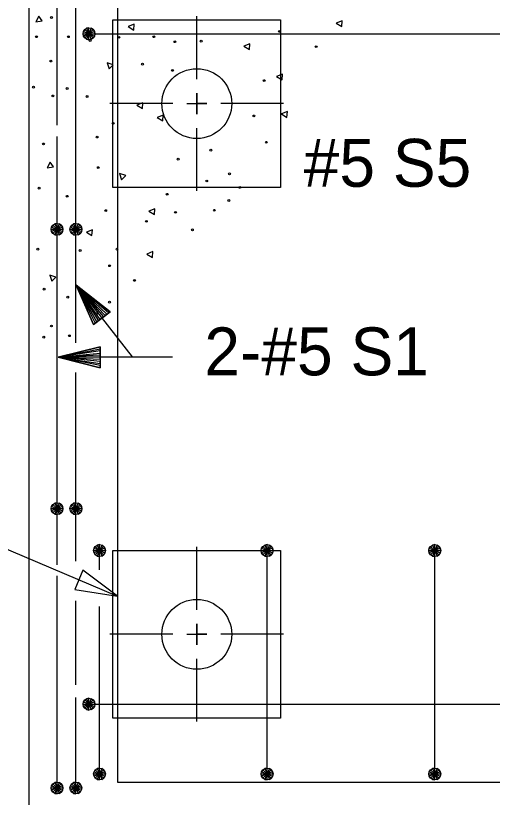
# Model space of a CAD drawing. Extents: x 0 to 177, y -1 to 130.
# Drawn here: x 147.224 to 148.646, y 69.239 to 71.571 of the extents above; entities that cross this region are included whole.
import ezdxf

# ---------------------------------------------------------------- set-up
doc = ezdxf.new("R2010")
doc.units = 0
for name, color, linetype in [('Arrowhead Terminators CELL', 7, 'Continuous'), ('Dimension Lines', 7, 'Continuous'), ('Rebar Lines', 7, 'Continuous'), ('Sup Concrete Girder Lines', 7, 'Continuous'), ('Sup Cored Slab Unit', 7, 'Continuous'), ('Text', 7, 'Continuous'), ('User Information Notes', 7, 'Continuous')]:
    doc.layers.add(name, color=color, linetype=linetype)

msp = doc.modelspace()

# ---------------------------------------------------------------- linework, layer by layer
at = {"layer": 'Arrowhead Terminators CELL'}
msp.add_lwpolyline([(147.528, 69.8396), (147.4251, 69.9172), (147.4007, 69.8596)], close=True, dxfattribs=at)
at = {"layer": 'Dimension Lines'}
for p, q in [((147.7645, 71.382), (147.7645, 71.5695)), ((147.6929, 71.309), (147.5054, 71.309)), ((148.0236, 71.309), (147.8361, 71.309)), ((147.7645, 71.0485), (147.7645, 71.236)), ((147.5708, 70.5524), (147.3515, 70.5524)), ((147.7645, 69.7987), (147.7645, 69.9862)), ((147.6929, 69.7257), (147.5054, 69.7257)), ((148.0236, 69.7257), (147.8361, 69.7257)), ((147.7645, 69.4652), (147.7645, 69.6527))]:
    msp.add_line(p, q, dxfattribs=at)
for points in [[(147.7346, 71.309), (147.7645, 71.309), (147.7944, 71.309), (147.7645, 71.309), (147.7645, 71.3404), (147.7645, 71.309), (147.7645, 71.2777), (147.7645, 71.309)], [(147.4046, 70.7677), (147.5713, 70.5531), (147.6919, 70.5531)], [(147.4813, 70.669), (147.4764, 70.6651), (147.4046, 70.7677), (147.4714, 70.6613), (147.4665, 70.6575), (147.4046, 70.7677), (147.4615, 70.6536), (147.4566, 70.6498), (147.4046, 70.7677), (147.506, 70.6881), (147.501, 70.6843), (147.4046, 70.7677), (147.4961, 70.6805), (147.4912, 70.6766), (147.4046, 70.7677), (147.4862, 70.6728), (147.4566, 70.6498), (147.506, 70.6881), (147.4046, 70.7677), (147.4566, 70.6498)], [(147.4765, 70.5524), (147.4765, 70.5587), (147.3515, 70.5524), (147.4765, 70.5649), (147.4765, 70.5712), (147.3515, 70.5524), (147.4765, 70.5774), (147.4765, 70.5837), (147.3515, 70.5524), (147.4765, 70.5212), (147.4765, 70.5274), (147.3515, 70.5524), (147.4765, 70.5337), (147.4765, 70.5399), (147.3515, 70.5524), (147.4765, 70.5462), (147.4765, 70.5837), (147.4765, 70.5212), (147.3515, 70.5524), (147.4765, 70.5837)], [(146.5949, 70.1404), (146.8182, 70.1404), (147.528, 69.8396)], [(147.7346, 69.7257), (147.7645, 69.7257), (147.7944, 69.7257), (147.7645, 69.7257), (147.7645, 69.757), (147.7645, 69.7257), (147.7645, 69.6943), (147.7645, 69.7257)]]:
    msp.add_lwpolyline(points, dxfattribs=at)
at = {"layer": 'Rebar Lines'}
for p, q in [((147.3478, 71.2442), (147.3478, 71.7674)), ((147.4039, 70.5953), (147.4039, 71.6183)), ((147.4428, 71.5174), (150.0678, 71.5174)), ((147.3478, 70.3942), (147.3478, 71.2105)), ((147.4039, 69.9438), (147.4039, 70.5071)), ((147.3478, 69.9334), (147.3478, 70.3942)), ((147.4743, 69.9177), (147.4743, 69.9756)), ((147.9743, 69.309), (147.9743, 69.9756)), ((148.4743, 69.309), (148.4743, 69.9756)), ((147.3478, 69.2674), (147.3478, 69.8997)), ((147.4039, 69.5752), (147.4039, 69.8251)), ((147.4743, 69.309), (147.4743, 69.8085)), ((147.4039, 69.2674), (147.4039, 69.5373)), ((147.4428, 69.5174), (150.0678, 69.5174))]:
    msp.add_line(p, q, dxfattribs=at)
for points in [[(148.9865, 71.7509), (147.528, 71.7509), (147.528, 69.2843), (148.9865, 69.2843)], [(147.4252, 71.5174), (147.4265, 71.5241), (147.4303, 71.5298), (147.436, 71.5337), (147.4428, 71.535), (147.4495, 71.5337), (147.4553, 71.5298), (147.4591, 71.5241), (147.4604, 71.5174), (147.4591, 71.5106), (147.4553, 71.5049), (147.4496, 71.5011), (147.4428, 71.4997), (147.436, 71.5011), (147.4304, 71.5049), (147.4265, 71.5106), (147.4252, 71.5174), (147.4428, 71.5174), (147.4604, 71.5174), (147.4591, 71.5241), (147.4428, 71.5174), (147.4553, 71.5298), (147.4495, 71.5337), (147.4428, 71.5174), (147.4428, 71.535), (147.436, 71.5337), (147.4428, 71.5174), (147.4303, 71.5298), (147.4265, 71.5241), (147.4428, 71.5174), (147.4265, 71.5106), (147.4304, 71.5049), (147.4428, 71.5174), (147.436, 71.5011), (147.4428, 71.4997), (147.4428, 71.5174), (147.4496, 71.5011), (147.4553, 71.5049), (147.4428, 71.5174), (147.4591, 71.5106)], [(147.3302, 70.934), (147.3315, 70.9407), (147.3353, 70.9465), (147.341, 70.9503), (147.3478, 70.9516), (147.3545, 70.9503), (147.3602, 70.9465), (147.364, 70.9408), (147.3654, 70.934), (147.364, 70.9273), (147.3602, 70.9216), (147.3545, 70.9177), (147.3478, 70.9164), (147.341, 70.9177), (147.3353, 70.9215), (147.3315, 70.9272), (147.3302, 70.934), (147.3478, 70.934), (147.3654, 70.934), (147.364, 70.9408), (147.3478, 70.934), (147.3602, 70.9465), (147.3545, 70.9503), (147.3478, 70.934), (147.3478, 70.9516), (147.341, 70.9503), (147.3478, 70.934), (147.3353, 70.9465), (147.3315, 70.9407), (147.3478, 70.934), (147.3315, 70.9272), (147.3353, 70.9215), (147.3478, 70.934), (147.341, 70.9177), (147.3478, 70.9164), (147.3478, 70.934), (147.3545, 70.9177), (147.3602, 70.9216), (147.3478, 70.934), (147.364, 70.9273)], [(147.3863, 70.934), (147.3876, 70.9407), (147.3914, 70.9465), (147.3972, 70.9503), (147.4039, 70.9516), (147.4106, 70.9503), (147.4164, 70.9465), (147.4202, 70.9408), (147.4215, 70.934), (147.4202, 70.9273), (147.4164, 70.9216), (147.4107, 70.9177), (147.4039, 70.9164), (147.3972, 70.9177), (147.3915, 70.9215), (147.3876, 70.9272), (147.3863, 70.934), (147.4039, 70.934), (147.4215, 70.934), (147.4202, 70.9408), (147.4039, 70.934), (147.4164, 70.9465), (147.4106, 70.9503), (147.4039, 70.934), (147.4039, 70.9516), (147.3972, 70.9503), (147.4039, 70.934), (147.3914, 70.9465), (147.3876, 70.9407), (147.4039, 70.934), (147.3876, 70.9272), (147.3915, 70.9215), (147.4039, 70.934), (147.3972, 70.9177), (147.4039, 70.9164), (147.4039, 70.934), (147.4107, 70.9177), (147.4164, 70.9216), (147.4039, 70.934), (147.4202, 70.9273)], [(147.3302, 70.1007), (147.3315, 70.1074), (147.3353, 70.1131), (147.341, 70.117), (147.3478, 70.1183), (147.3545, 70.117), (147.3602, 70.1131), (147.364, 70.1075), (147.3654, 70.1007), (147.364, 70.094), (147.3602, 70.0882), (147.3545, 70.0844), (147.3478, 70.083), (147.341, 70.0844), (147.3353, 70.0882), (147.3315, 70.0939), (147.3302, 70.1007), (147.3478, 70.1007), (147.3654, 70.1007), (147.364, 70.1075), (147.3478, 70.1007), (147.3602, 70.1131), (147.3545, 70.117), (147.3478, 70.1007), (147.3478, 70.1183), (147.341, 70.117), (147.3478, 70.1007), (147.3353, 70.1131), (147.3315, 70.1074), (147.3478, 70.1007), (147.3315, 70.0939), (147.3353, 70.0882), (147.3478, 70.1007), (147.341, 70.0844), (147.3478, 70.083), (147.3478, 70.1007), (147.3545, 70.0844), (147.3602, 70.0882), (147.3478, 70.1007), (147.364, 70.094)], [(147.3863, 70.1007), (147.3876, 70.1074), (147.3914, 70.1131), (147.3972, 70.117), (147.4039, 70.1183), (147.4106, 70.117), (147.4164, 70.1131), (147.4202, 70.1075), (147.4215, 70.1007), (147.4202, 70.094), (147.4164, 70.0882), (147.4107, 70.0844), (147.4039, 70.083), (147.3972, 70.0844), (147.3915, 70.0882), (147.3876, 70.0939), (147.3863, 70.1007), (147.4039, 70.1007), (147.4215, 70.1007), (147.4202, 70.1075), (147.4039, 70.1007), (147.4164, 70.1131), (147.4106, 70.117), (147.4039, 70.1007), (147.4039, 70.1183), (147.3972, 70.117), (147.4039, 70.1007), (147.3914, 70.1131), (147.3876, 70.1074), (147.4039, 70.1007), (147.3876, 70.0939), (147.3915, 70.0882), (147.4039, 70.1007), (147.3972, 70.0844), (147.4039, 70.083), (147.4039, 70.1007), (147.4107, 70.0844), (147.4164, 70.0882), (147.4039, 70.1007), (147.4202, 70.094)], [(147.4567, 69.9756), (147.458, 69.9824), (147.4618, 69.9881), (147.4675, 69.9919), (147.4743, 69.9932), (147.481, 69.9919), (147.4867, 69.9881), (147.4905, 69.9824), (147.4919, 69.9756), (147.4905, 69.9689), (147.4867, 69.9632), (147.4811, 69.9593), (147.4743, 69.958), (147.4675, 69.9593), (147.4618, 69.9631), (147.458, 69.9689), (147.4567, 69.9756), (147.4743, 69.9756), (147.4919, 69.9756), (147.4905, 69.9824), (147.4743, 69.9756), (147.4867, 69.9881), (147.481, 69.9919), (147.4743, 69.9756), (147.4743, 69.9932), (147.4675, 69.9919), (147.4743, 69.9756), (147.4618, 69.9881), (147.458, 69.9824), (147.4743, 69.9756), (147.458, 69.9689), (147.4618, 69.9631), (147.4743, 69.9756), (147.4675, 69.9593), (147.4743, 69.958), (147.4743, 69.9756), (147.4811, 69.9593), (147.4867, 69.9632), (147.4743, 69.9756), (147.4905, 69.9689)], [(147.9567, 69.9756), (147.958, 69.9824), (147.9618, 69.9881), (147.9675, 69.9919), (147.9743, 69.9932), (147.981, 69.9919), (147.9867, 69.9881), (147.9905, 69.9824), (147.9919, 69.9756), (147.9905, 69.9689), (147.9867, 69.9632), (147.9811, 69.9593), (147.9743, 69.958), (147.9675, 69.9593), (147.9618, 69.9631), (147.958, 69.9689), (147.9567, 69.9756), (147.9743, 69.9756), (147.9919, 69.9756), (147.9905, 69.9824), (147.9743, 69.9756), (147.9867, 69.9881), (147.981, 69.9919), (147.9743, 69.9756), (147.9743, 69.9932), (147.9675, 69.9919), (147.9743, 69.9756), (147.9618, 69.9881), (147.958, 69.9824), (147.9743, 69.9756), (147.958, 69.9689), (147.9618, 69.9631), (147.9743, 69.9756), (147.9675, 69.9593), (147.9743, 69.958), (147.9743, 69.9756), (147.9811, 69.9593), (147.9867, 69.9632), (147.9743, 69.9756), (147.9905, 69.9689)], [(148.4567, 69.9756), (148.458, 69.9824), (148.4618, 69.9881), (148.4675, 69.9919), (148.4743, 69.9932), (148.481, 69.9919), (148.4867, 69.9881), (148.4905, 69.9824), (148.4919, 69.9756), (148.4905, 69.9689), (148.4867, 69.9632), (148.4811, 69.9593), (148.4743, 69.958), (148.4675, 69.9593), (148.4618, 69.9631), (148.458, 69.9689), (148.4567, 69.9756), (148.4743, 69.9756), (148.4919, 69.9756), (148.4905, 69.9824), (148.4743, 69.9756), (148.4867, 69.9881), (148.481, 69.9919), (148.4743, 69.9756), (148.4743, 69.9932), (148.4675, 69.9919), (148.4743, 69.9756), (148.4618, 69.9881), (148.458, 69.9824), (148.4743, 69.9756), (148.458, 69.9689), (148.4618, 69.9631), (148.4743, 69.9756), (148.4675, 69.9593), (148.4743, 69.958), (148.4743, 69.9756), (148.4811, 69.9593), (148.4867, 69.9632), (148.4743, 69.9756), (148.4905, 69.9689)], [(147.4252, 69.5174), (147.4265, 69.5241), (147.4303, 69.5298), (147.436, 69.5337), (147.4428, 69.535), (147.4495, 69.5337), (147.4553, 69.5298), (147.4591, 69.5241), (147.4604, 69.5174), (147.4591, 69.5106), (147.4553, 69.5049), (147.4496, 69.5011), (147.4428, 69.4997), (147.436, 69.5011), (147.4304, 69.5049), (147.4265, 69.5106), (147.4252, 69.5174), (147.4428, 69.5174), (147.4604, 69.5174), (147.4591, 69.5241), (147.4428, 69.5174), (147.4553, 69.5298), (147.4495, 69.5337), (147.4428, 69.5174), (147.4428, 69.535), (147.436, 69.5337), (147.4428, 69.5174), (147.4303, 69.5298), (147.4265, 69.5241), (147.4428, 69.5174), (147.4265, 69.5106), (147.4304, 69.5049), (147.4428, 69.5174), (147.436, 69.5011), (147.4428, 69.4997), (147.4428, 69.5174), (147.4496, 69.5011), (147.4553, 69.5049), (147.4428, 69.5174), (147.4591, 69.5106)], [(147.4567, 69.309), (147.458, 69.3157), (147.4618, 69.3214), (147.4675, 69.3253), (147.4743, 69.3266), (147.481, 69.3253), (147.4867, 69.3214), (147.4905, 69.3157), (147.4919, 69.309), (147.4905, 69.3022), (147.4867, 69.2965), (147.4811, 69.2927), (147.4743, 69.2913), (147.4675, 69.2927), (147.4618, 69.2965), (147.458, 69.3022), (147.4567, 69.309), (147.4743, 69.309), (147.4919, 69.309), (147.4905, 69.3157), (147.4743, 69.309), (147.4867, 69.3214), (147.481, 69.3253), (147.4743, 69.309), (147.4743, 69.3266), (147.4675, 69.3253), (147.4743, 69.309), (147.4618, 69.3214), (147.458, 69.3157), (147.4743, 69.309), (147.458, 69.3022), (147.4618, 69.2965), (147.4743, 69.309), (147.4675, 69.2927), (147.4743, 69.2913), (147.4743, 69.309), (147.4811, 69.2927), (147.4867, 69.2965), (147.4743, 69.309), (147.4905, 69.3022)], [(147.9567, 69.309), (147.958, 69.3157), (147.9618, 69.3214), (147.9675, 69.3253), (147.9743, 69.3266), (147.981, 69.3253), (147.9867, 69.3214), (147.9905, 69.3157), (147.9919, 69.309), (147.9905, 69.3022), (147.9867, 69.2965), (147.9811, 69.2927), (147.9743, 69.2913), (147.9675, 69.2927), (147.9618, 69.2965), (147.958, 69.3022), (147.9567, 69.309), (147.9743, 69.309), (147.9919, 69.309), (147.9905, 69.3157), (147.9743, 69.309), (147.9867, 69.3214), (147.981, 69.3253), (147.9743, 69.309), (147.9743, 69.3266), (147.9675, 69.3253), (147.9743, 69.309), (147.9618, 69.3214), (147.958, 69.3157), (147.9743, 69.309), (147.958, 69.3022), (147.9618, 69.2965), (147.9743, 69.309), (147.9675, 69.2927), (147.9743, 69.2913), (147.9743, 69.309), (147.9811, 69.2927), (147.9867, 69.2965), (147.9743, 69.309), (147.9905, 69.3022)], [(148.4567, 69.309), (148.458, 69.3157), (148.4618, 69.3214), (148.4675, 69.3253), (148.4743, 69.3266), (148.481, 69.3253), (148.4867, 69.3214), (148.4905, 69.3157), (148.4919, 69.309), (148.4905, 69.3022), (148.4867, 69.2965), (148.4811, 69.2927), (148.4743, 69.2913), (148.4675, 69.2927), (148.4618, 69.2965), (148.458, 69.3022), (148.4567, 69.309), (148.4743, 69.309), (148.4919, 69.309), (148.4905, 69.3157), (148.4743, 69.309), (148.4867, 69.3214), (148.481, 69.3253), (148.4743, 69.309), (148.4743, 69.3266), (148.4675, 69.3253), (148.4743, 69.309), (148.4618, 69.3214), (148.458, 69.3157), (148.4743, 69.309), (148.458, 69.3022), (148.4618, 69.2965), (148.4743, 69.309), (148.4675, 69.2927), (148.4743, 69.2913), (148.4743, 69.309), (148.4811, 69.2927), (148.4867, 69.2965), (148.4743, 69.309), (148.4905, 69.3022)], [(147.3302, 69.2674), (147.3315, 69.2741), (147.3353, 69.2798), (147.341, 69.2837), (147.3478, 69.285), (147.3545, 69.2837), (147.3602, 69.2798), (147.364, 69.2741), (147.3654, 69.2674), (147.364, 69.2606), (147.3602, 69.2549), (147.3545, 69.2511), (147.3478, 69.2497), (147.341, 69.2511), (147.3353, 69.2549), (147.3315, 69.2606), (147.3302, 69.2674), (147.3478, 69.2674), (147.3654, 69.2674), (147.364, 69.2741), (147.3478, 69.2674), (147.3602, 69.2798), (147.3545, 69.2837), (147.3478, 69.2674), (147.3478, 69.285), (147.341, 69.2837), (147.3478, 69.2674), (147.3353, 69.2798), (147.3315, 69.2741), (147.3478, 69.2674), (147.3315, 69.2606), (147.3353, 69.2549), (147.3478, 69.2674), (147.341, 69.2511), (147.3478, 69.2497), (147.3478, 69.2674), (147.3545, 69.2511), (147.3602, 69.2549), (147.3478, 69.2674), (147.364, 69.2606)], [(147.3862, 69.2674), (147.3875, 69.2741), (147.3913, 69.2798), (147.397, 69.2837), (147.4038, 69.285), (147.4105, 69.2837), (147.4163, 69.2798), (147.4201, 69.2741), (147.4214, 69.2674), (147.4201, 69.2606), (147.4163, 69.2549), (147.4106, 69.2511), (147.4038, 69.2497), (147.397, 69.2511), (147.3914, 69.2549), (147.3875, 69.2606), (147.3862, 69.2674), (147.4038, 69.2674), (147.4214, 69.2674), (147.4201, 69.2741), (147.4038, 69.2674), (147.4163, 69.2798), (147.4105, 69.2837), (147.4038, 69.2674), (147.4038, 69.285), (147.397, 69.2837), (147.4038, 69.2674), (147.3913, 69.2798), (147.3875, 69.2741), (147.4038, 69.2674), (147.3875, 69.2606), (147.3914, 69.2549), (147.4038, 69.2674), (147.397, 69.2511), (147.4038, 69.2497), (147.4038, 69.2674), (147.4106, 69.2511), (147.4163, 69.2549), (147.4038, 69.2674), (147.4201, 69.2606)]]:
    msp.add_lwpolyline(points, dxfattribs=at)
at = {"layer": 'Sup Concrete Girder Lines'}
msp.add_line((147.2645, 69.0174), (147.2645, 72.0174), dxfattribs=at)
for points in [[(147.3037, 71.5555), (147.2937, 71.5697), (147.2845, 71.5527), (147.3037, 71.5555)], [(148.1967, 71.5388), (148.1982, 71.5559), (148.1802, 71.5489), (148.1967, 71.5388)], [(147.5763, 71.5284), (147.5778, 71.5456), (147.5598, 71.5386), (147.5763, 71.5284)], [(147.9216, 71.4705), (147.9231, 71.4877), (147.9052, 71.4806), (147.9216, 71.4705)], [(147.503, 71.4128), (147.5153, 71.425), (147.4969, 71.4311), (147.503, 71.4128)], [(148.0188, 71.3795), (148.0203, 71.3967), (148.0024, 71.3896), (148.0188, 71.3795)], [(147.6024, 71.2944), (147.6038, 71.3117), (147.5858, 71.3045), (147.6024, 71.2944)], [(147.6631, 71.2575), (147.6647, 71.2747), (147.6467, 71.2676), (147.6631, 71.2575)], [(148.0333, 71.2679), (148.0348, 71.2851), (148.0168, 71.278), (148.0333, 71.2679)], [(147.3371, 71.1205), (147.3271, 71.1346), (147.3179, 71.1177), (147.3371, 71.1205)], [(147.5402, 71.0818), (147.5525, 71.0941), (147.5341, 71.1002), (147.5402, 71.0818)], [(147.6383, 70.9783), (147.6398, 70.9955), (147.6218, 70.9884), (147.6383, 70.9783)], [(147.4518, 70.9152), (147.4532, 70.9324), (147.4353, 70.9253), (147.4518, 70.9152)], [(147.6321, 70.8501), (147.6336, 70.8673), (147.6156, 70.8602), (147.6321, 70.8501)], [(147.332, 70.7788), (147.3443, 70.7911), (147.3259, 70.7971), (147.332, 70.7788)]]:
    msp.add_lwpolyline(points, dxfattribs=at)
for centre, radius in [((147.3313, 71.5661), 0.00273), ((147.2866, 71.5085), 0.00273), ((147.3815, 71.5085), 0.00273), ((147.5321, 71.5067), 0.00273), ((147.6362, 71.5085), 0.00273), ((148.0112, 71.5244), 0.00273), ((147.4465, 71.4974), 0.00273), ((147.6994, 71.4936), 0.00273), ((147.7775, 71.4955), 0.00273), ((148.1207, 71.4789), 0.00273), ((147.3294, 71.436), 0.00273), ((147.6027, 71.4267), 0.00273), ((147.7645, 71.309), 0.1042), ((147.692, 71.4081), 0.00273), ((147.9656, 71.3776), 0.00273), ((147.2773, 71.3579), 0.00273), ((147.3777, 71.3542), 0.00273), ((147.335, 71.3319), 0.00273), ((147.4372, 71.33), 0.00273), ((147.9347, 71.2721), 0.00273), ((147.5153, 71.2501), 0.00273), ((147.467, 71.2092), 0.00273), ((147.3071, 71.1887), 0.00273), ((147.9719, 71.1936), 0.00273), ((147.8064, 71.1699), 0.00273), ((147.7092, 71.143), 0.00273), ((147.4707, 71.1181), 0.00273), ((147.8623, 71.0996), 0.00273), ((147.7942, 71.0781), 0.00273), ((147.8933, 71.0591), 0.00273), ((147.2941, 71.0567), 0.00273), ((147.6762, 71.0384), 0.00273), ((147.3777, 71.0325), 0.00273), ((147.8602, 71.0198), 0.00273), ((147.493, 70.9898), 0.00273), ((147.8168, 70.9908), 0.00273), ((147.701, 70.9846), 0.00273), ((147.6141, 70.9578), 0.00273), ((147.7514, 70.9322), 0.00273), ((147.2904, 70.8745), 0.00273), ((147.5265, 70.8745), 0.00273), ((147.4168, 70.8708), 0.00273), ((147.5045, 70.8254), 0.00273), ((147.5786, 70.7815), 0.00273), ((147.3089, 70.7555), 0.00273), ((147.3796, 70.7313), 0.00273), ((147.5042, 70.7165), 0.00273), ((147.4652, 70.6827), 0.00273), ((147.3308, 70.6455), 0.00273), ((147.3845, 70.6166), 0.00273), ((147.308, 70.6124), 0.00273), ((147.7645, 69.7257), 0.1042)]:
    msp.add_circle(centre, radius, dxfattribs=at)
at = {"layer": 'Sup Cored Slab Unit'}
for points in [[(147.5145, 71.559), (148.0145, 71.559), (148.0145, 71.059), (147.5145, 71.059)], [(147.5145, 69.9757), (148.0145, 69.9757), (148.0145, 69.4757), (147.5145, 69.4757)]]:
    msp.add_lwpolyline(points, close=True, dxfattribs=at)
at = {"layer": 'User Information Notes'}
msp.add_line((147.4039, 69.2674), (147.4039, 69.2674), dxfattribs=at)

# ---------------------------------------------------------------- texts
at = {"layer": 'Text'}
for s, p in [('#5 S5', (148.0833, 71.0608)), ('2-#5 S1', (147.787, 70.4983))]:
    msp.add_text(s, height=0.14302, dxfattribs=at).set_placement(p)

doc.saveas('drawing.dxf')
